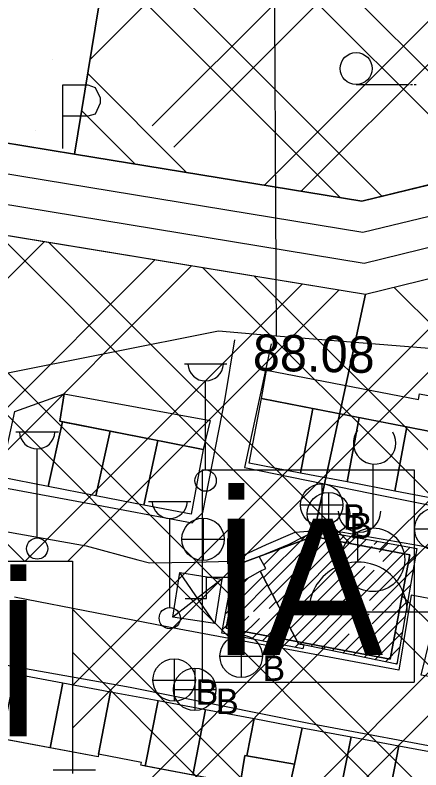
# Model space of a CAD drawing. Extents: x 417995 to 421451, y 4454518 to 4458015.
# Drawn here: x 419959.6 to 420026.5, y 4456032.4 to 4456156.8 of the extents above; entities that cross this region are included whole.
import ezdxf

# ---------------------------------------------------------------- set-up
doc = ezdxf.new("R2010")
doc.units = 0
for name, color, linetype in [('ADAKENARI', 7, 'Continuous'), ('B_Dini tesis', 7, 'Continuous'), ('B_Imalat', 7, 'Continuous'), ('B_Sundurma', 7, 'Continuous'), ('B_Tarama', 7, 'Continuous'), ('KALDIRIM_FAT', 7, 'Continuous'), ('PL_AYA_PARK_DINLENME', 7, 'Continuous'), ('PL_K_DEPOLAMA', 7, 'Continuous'), ('PL_SAY_DINI_TESIS', 7, 'Continuous'), ('PL_TOPLU_ISYERI', 7, 'Continuous'), ('S_Cad_Sok_Lambasi', 7, 'Continuous'), ('S_Cami_Mescid', 7, 'Continuous'), ('S_Cesme', 7, 'Continuous'), ('S_Minare', 7, 'Continuous'), ('S_Otopark', 7, 'Continuous'), ('S_Rogar_Kapagi_Buski', 7, 'Continuous'), ('S_Y_Doken_Agac_Grup', 7, 'Continuous'), ('SEMBOL_FAT', 7, 'Continuous'), ('Sinir_Duvar_tek_tarafa_ait', 7, 'Continuous'), ('Sinir_Tel_bir_taraf', 7, 'Continuous'), ('TRFAT_DEPOLAMA', 7, 'Continuous'), ('TRFAT_PARKALANI', 7, 'Continuous'), ('TRFAT_TOPLUİŞYERLERİ', 7, 'Continuous'), ('Y_Kot_Noktasi', 7, 'Continuous'), ('Yol_Sose', 7, 'Continuous')]:
    doc.layers.add(name, color=color, linetype=linetype)

msp = doc.modelspace()

# ---------------------------------------------------------------- linework, layer by layer
at = {"layer": 'ADAKENARI'}
for p, q in [((419997.77, 4456307.14), (419969.35, 4456133.92)), ((419771.34, 4456151.21), (420017.31, 4456110.85)), ((419877.03, 4456149.07), (419969.35, 4456133.92)), ((420016.72, 4456126.15), (420062.57, 4456137.38)), ((419969.35, 4456133.92), (420016.72, 4456126.15)), ((420017.31, 4456110.85), (420071.51, 4456124.13)), ((419996.38, 4456066.35), (420008.69, 4456070.89)), ((420008.69, 4456070.89), (420024.65, 4456067.87)), ((420024.65, 4456067.87), (420021.39, 4456050.68)), ((419994.38, 4456055.79), (419996.38, 4456066.35)), ((420021.39, 4456050.68), (419994.38, 4456055.79))]:
    msp.add_line(p, q, dxfattribs=at)
at = {"layer": 'B_Dini tesis'}
for points in [[(419999.82, 4456067.63), (420004.75, 4456069.67), (420009.26, 4456071.95), (420025.82, 4456068.94), (420022.48, 4456049.85), (420006.26, 4456053.23), (419999.96, 4456065.2), (420000.89, 4456065.66)], [(420006.26, 4456053.23), (420007.18, 4456053.04), (420007.01, 4456052.42), (419993.62, 4456054.98), (419995.04, 4456062.38), (419999.96, 4456065.2)]]:
    msp.add_lwpolyline(points, close=True, dxfattribs=at)
at = {"layer": 'B_Imalat'}
for points in [[(420001.03, 4456098.33), (420026.09, 4456093.5), (420026.24, 4456094.44), (420033.43, 4456093.04), (420033.22, 4456092.18), (420049.09, 4456089.49), (420065.1, 4456086.1), (420064.42, 4456082.19), (420064.01, 4456082.32), (420063.74, 4456081.26), (420048.34, 4456084.65), (420048.26, 4456084.25), (420040.25, 4456085.79), (420040.36, 4456086.11), (420032.52, 4456087.63), (420032.5, 4456087.33), (420000.17, 4456093.65)], [(419957.13, 4456080.66), (419959.5, 4456091.5), (419967.65, 4456094.44), (419966.93, 4456089.9), (419967.35, 4456089.82), (419965.02, 4456079.14)], [(419967.65, 4456094.44), (419991.72, 4456090.03), (419990.57, 4456085.23), (419966.93, 4456089.9)], [(419998.17, 4456082.97), (420000.17, 4456093.65), (420008.63, 4456091.99), (420006.63, 4456081.36)], [(420008.63, 4456091.99), (420016.29, 4456090.5), (420014.3, 4456079.89), (420006.63, 4456081.36)], [(419967.35, 4456089.82), (419975.23, 4456088.26), (419972.89, 4456077.61), (419965.02, 4456079.14)], [(420016.29, 4456090.5), (420024.12, 4456088.97), (420022.14, 4456078.4), (420014.3, 4456079.89)], [(420024.12, 4456088.97), (420032.5, 4456087.33), (420032.52, 4456087.63), (420033.77, 4456087.39), (420031.74, 4456076.57), (420022.14, 4456078.4)], [(419975.23, 4456088.26), (419983.09, 4456086.71), (419980.76, 4456076.09), (419972.89, 4456077.61)], [(419983.09, 4456086.71), (419990.57, 4456085.23), (419988.57, 4456074.57), (419980.76, 4456076.09)], [(419959.52, 4456048.29), (419967.44, 4456046.81), (419965.34, 4456036.07), (419957.42, 4456037.55)], [(419967.44, 4456046.81), (419975.29, 4456045.33), (419973.32, 4456035.05), (419973.25, 4456034.6), (419965.34, 4456036.07)], [(419975.29, 4456045.33), (419983.14, 4456043.86), (419981.03, 4456033.06), (419980.28, 4456033.2), (419980.42, 4456033.68), (419973.32, 4456035.05)], [(419983.14, 4456043.86), (419990.96, 4456042.39), (419988.84, 4456031.58), (419981.03, 4456033.06)], [(419988.84, 4456031.58), (419990.96, 4456042.39), (419998.97, 4456040.89), (419997.77, 4456034.76), (419997.43, 4456034.82), (419996.68, 4456030.09)], [(419998.97, 4456040.89), (420006.88, 4456039.4), (420005.61, 4456033.37), (419997.77, 4456034.76)], [(420000.24, 4456029.42), (419980.28, 4456033.2), (419980.42, 4456033.68), (419973.32, 4456035.05), (419973.25, 4456034.6), (419949.33, 4456039.06), (419947.54, 4456029.61), (419955.75, 4456028.05), (419955.81, 4456028.43), (419963.3, 4456027.16), (419963.23, 4456026.73), (419995.21, 4456020.9), (419996, 4456025.25), (419999.47, 4456024.69)], [(420006.88, 4456039.4), (420014.96, 4456037.88), (420012.84, 4456027.06), (420004.54, 4456028.47), (420005.61, 4456033.37)], [(420014.96, 4456037.88), (420022.81, 4456036.41), (420020.72, 4456025.72), (420012.84, 4456027.06)], [(420022.81, 4456036.41), (420030.84, 4456034.9), (420028.71, 4456024.06), (420028.13, 4456024.18), (420028.24, 4456024.44), (420020.72, 4456025.72)], [(419996.68, 4456030.09), (419997.43, 4456034.82), (420005.61, 4456033.37), (420004.54, 4456028.47), (420003.06, 4456019.36), (420002.23, 4456014.71), (419994.04, 4456016.1), (419994.89, 4456020.95), (419995.21, 4456020.9), (419996, 4456025.25), (419999.47, 4456024.69), (420000.24, 4456029.42)]]:
    msp.add_lwpolyline(points, close=True, dxfattribs=at)
at = {"layer": 'B_Sundurma'}
for p, q in [((419992.51, 4456056.55), (419986.71, 4456064.96)), ((419993.64, 4456063.89), (419985.58, 4456057.62))]:
    msp.add_line(p, q, dxfattribs=at)
msp.add_lwpolyline([(419993.64, 4456063.89), (419992.51, 4456056.55), (419985.58, 4456057.62), (419986.71, 4456064.96)], close=True, dxfattribs=at)
at = {"layer": 'B_Tarama'}
for p, q in [((420000.54, 4456064.1), (420007.48, 4456071.04)), ((420001.27, 4456062.71), (420010.31, 4456071.76)), ((420002, 4456061.32), (420012.11, 4456071.43)), ((420002.73, 4456059.93), (420013.9, 4456071.1)), ((420003.46, 4456058.54), (420015.7, 4456070.78)), ((420004.2, 4456057.15), (420017.49, 4456070.45)), ((420018.75, 4456069.59), (420019.29, 4456070.12)), ((420019.6, 4456068.31), (420021.08, 4456069.8)), ((420000.57, 4456066.25), (420003.44, 4456069.12)), ((420004.93, 4456055.77), (420018.42, 4456069.26)), ((420016.55, 4456061.02), (420024.67, 4456069.15)), ((420020.21, 4456066.81), (420022.88, 4456069.47)), ((420017.99, 4456060.34), (420025.66, 4456068.01)), ((420005.66, 4456054.38), (420017.24, 4456065.96)), ((420015.89, 4456062.49), (420018.78, 4456065.37)), ((420018.47, 4456058.7), (420025.21, 4456065.44)), ((419994.23, 4456058.16), (420000.41, 4456064.34)), ((419994.73, 4456060.79), (419998.04, 4456064.1)), ((419997.19, 4456059.01), (420001.14, 4456062.95)), ((420018.41, 4456056.52), (420024.76, 4456062.87)), ((419998.87, 4456058.56), (420001.87, 4456061.56)), ((420006.57, 4456053.16), (420015.55, 4456062.15)), ((420001.47, 4456059.04), (420002.6, 4456060.17)), ((420015.35, 4456051.34), (420024.31, 4456060.3)), ((419993.72, 4456055.54), (419996.76, 4456058.57)), ((419998.58, 4456054.03), (420003.34, 4456058.79)), ((419995.02, 4456054.71), (419998.09, 4456057.78)), ((419996.8, 4456054.37), (419999.83, 4456057.4)), ((420000.36, 4456053.69), (420004.07, 4456057.4)), ((420008.32, 4456052.8), (420013.78, 4456058.26)), ((420010.08, 4456052.43), (420016.01, 4456058.36)), ((420016.23, 4456056.46), (420017.95, 4456058.18)), ((420017.1, 4456050.97), (420023.86, 4456057.73)), ((420002.14, 4456053.35), (420004.8, 4456056.01)), ((420011.84, 4456052.07), (420014.66, 4456054.89)), ((420013.59, 4456051.7), (420016.72, 4456054.83)), ((420018.86, 4456050.61), (420023.41, 4456055.16)), ((420003.92, 4456053.01), (420005.53, 4456054.62)), ((420005.71, 4456052.67), (420006.26, 4456053.23)), ((420020.62, 4456050.24), (420022.96, 4456052.59)), ((420022.37, 4456049.88), (420022.51, 4456050.02))]:
    msp.add_line(p, q, dxfattribs=at)
at = {"layer": 'KALDIRIM_FAT'}
for p, q in [((419764.54, 4456162.46), (420016.91, 4456121.05)), ((419762.96, 4456157.65), (420017.11, 4456115.95)), ((420016.91, 4456121.05), (420065.41, 4456132.93)), ((420017.11, 4456115.95), (420066.6, 4456128.07))]:
    msp.add_line(p, q, dxfattribs=at)
at = {"layer": 'PL_AYA_PARK_DINLENME'}
msp.add_lwpolyline([(419877.03, 4456149.07), (419946.16, 4456314.89), (419962.3, 4456307.28), (419997.77, 4456307.14), (419969.35, 4456133.92)], close=True, dxfattribs=at)
at = {"layer": 'PL_K_DEPOLAMA'}
msp.add_lwpolyline([(420081.86, 4456291.61), (420065.8, 4456141.07), (420062.57, 4456137.38), (420016.72, 4456126.15), (419969.35, 4456133.92), (419997.77, 4456307.14), (420081.92, 4456306.81)], close=True, dxfattribs=at)
at = {"layer": 'PL_SAY_DINI_TESIS'}
msp.add_lwpolyline([(420021.39, 4456050.68), (419994.38, 4456055.79), (419996.38, 4456066.35), (420008.69, 4456070.89), (420024.65, 4456067.87)], close=True, dxfattribs=at)
at = {"layer": 'PL_TOPLU_ISYERI'}
msp.add_lwpolyline([(419771.34, 4456151.21), (420017.31, 4456110.85), (420008.69, 4456070.89), (419996.38, 4456066.35), (419994.38, 4456055.79), (420021.39, 4456050.68), (420024.65, 4456067.87), (420008.69, 4456070.89), (420017.31, 4456110.85), (420071.51, 4456124.13), (420079.28, 4456126.03), (420085.19, 4456127.47), (420107.76, 4456133), (420127.15, 4456137.75), (420129.3, 4456138.28), (420137.25, 4456140.22)], dxfattribs=at)
at = {"layer": 'S_Cad_Sok_Lambasi'}
for p, q in [((419987.47, 4456099.37), (419994.47, 4456099.37)), ((419990.97, 4456081.87), (419990.97, 4456096.54)), ((419959.7, 4456088.17), (419966.7, 4456088.17)), ((419963.2, 4456070.67), (419963.2, 4456085.34)), ((419981.56, 4456076.7), (419988.56, 4456076.7)), ((419985.06, 4456059.2), (419985.06, 4456073.88)), ((419965.83, 4456032.48), (419972.83, 4456032.48))]:
    msp.add_line(p, q, dxfattribs=at)
for centre in [(419990.97, 4456080.12), (419963.2, 4456068.92), (419985.06, 4456057.45)]:
    msp.add_circle(centre, 1.75, dxfattribs=at)
for centre in [(419990.97, 4456099.47), (419963.2, 4456088.27), (419985.06, 4456076.81)]:
    msp.add_arc(centre, 2.93, 183.298, 356.9072, dxfattribs=at)
at = {"layer": 'S_Cami_Mescid'}
for p, q in [((420016.05, 4456066.67), (420016.05, 4456071.62)), ((420003.8, 4456058.49), (420028.3, 4456058.49))]:
    msp.add_line(p, q, dxfattribs=at)
for centre, radius, start, end in [((420016.34, 4456075.1), 3.5, 180, 0), ((420016.09, 4456058.57), 8.1, 359.4558, 180.5442)]:
    msp.add_arc(centre, radius, start, end, dxfattribs=at)
at = {"layer": 'S_Cesme'}
msp.add_lwpolyline([(419987.59, 4456060.7), (419991.09, 4456060.7), (419991.09, 4456064.2), (419994.59, 4456064.2)], dxfattribs=at)
at = {"layer": 'S_Minare'}
msp.add_line((420018.55, 4456082.84), (420018.55, 4456072.32), dxfattribs=at)
msp.add_circle((420018.55, 4456067.07), 5.25, dxfattribs=at)
msp.add_arc((420018.82, 4456086.33), 3.5, 143.6021, 30.4889, dxfattribs=at)
at = {"layer": 'S_Otopark'}
for points in [[(419967.43, 4456145.34), (419971.53, 4456145.34)], [(419967.43, 4456134.84), (419967.43, 4456145.34)], [(419971.53, 4456145.34), (419972.75, 4456144.92), (419973.59, 4456143.21), (419973.59, 4456142.3), (419972.75, 4456140.51), (419971.53, 4456140.16)], [(419971.53, 4456140.16), (419967.43, 4456140.16)]]:
    msp.add_lwpolyline(points, dxfattribs=at)
at = {"layer": 'S_Rogar_Kapagi_Buski'}
for p, q in [((420010.11, 4456079.6), (420010.11, 4456072.6)), ((420011.22, 4456078.17), (420011.22, 4456071.17)), ((420006.61, 4456076.1), (420013.61, 4456076.1)), ((419990.54, 4456073.95), (419990.54, 4456066.95)), ((420007.72, 4456074.67), (420014.72, 4456074.67)), ((420025.43, 4456072.15), (420032.43, 4456072.15)), ((419987.04, 4456070.45), (419994.04, 4456070.45)), ((419996.83, 4456054.67), (419996.83, 4456047.67)), ((419993.33, 4456051.17), (420000.33, 4456051.17)), ((419985.79, 4456050.75), (419985.79, 4456043.75)), ((419989.18, 4456049.21), (419989.18, 4456042.21)), ((419982.29, 4456047.25), (419989.29, 4456047.25)), ((419985.68, 4456045.71), (419992.68, 4456045.71))]:
    msp.add_line(p, q, dxfattribs=at)
for centre in [(420010.11, 4456076.1), (420011.22, 4456074.67), (420028.93, 4456072.15), (419990.54, 4456070.45), (419996.83, 4456051.17), (419985.79, 4456047.25), (419989.18, 4456045.71)]:
    msp.add_circle(centre, 3.5, dxfattribs=at)
at = {"layer": 'S_Y_Doken_Agac_Grup'}
for p, q in [((420015.77, 4456145.38), (420024.55, 4456145.38)), ((420024.73, 4456145.38), (420025.08, 4456145.38)), ((420025.36, 4456145.38), (420025.71, 4456145.38))]:
    msp.add_line(p, q, dxfattribs=at)
msp.add_circle((420015.79, 4456148.02), 2.63, dxfattribs=at)
at = {"layer": 'SEMBOL_FAT'}
for p, q in [((419990.38, 4456081.9), (419990.38, 4456046.9)), ((419990.38, 4456081.9), (420025.38, 4456081.9)), ((420025.38, 4456081.9), (420025.38, 4456046.9)), ((419990.38, 4456046.9), (420025.38, 4456046.9))]:
    msp.add_line(p, q, dxfattribs=at)
at = {"layer": 'Sinir_Duvar_tek_tarafa_ait'}
msp.add_lwpolyline([(420002.58, 4456103.97), (420044.2, 4456100.65)], dxfattribs=at)
at = {"layer": 'Sinir_Tel_bir_taraf'}
for points in [[(419867.43, 4456229.5), (419867.38, 4456225.82), (419867.26, 4456216.58), (419866.04, 4456210.95), (419864.33, 4456203.08), (419863.44, 4456198.98), (419864.02, 4456197.96), (419872.3, 4456196.53), (419893.38, 4456193.26), (419942.18, 4456188.47), (420002.19, 4456178.29), (420002.58, 4456103.97)], [(419956.64, 4456097.56), (419993.12, 4456104.8), (420002.58, 4456103.97)]]:
    msp.add_lwpolyline(points, dxfattribs=at)
at = {"layer": 'TRFAT_DEPOLAMA'}
for p, q in [((419982.18, 4456138.59), (420075.49, 4456231.89)), ((419985.72, 4456135.05), (420074.64, 4456223.98)), ((419971.91, 4456149.53), (420029.24, 4456206.86)), ((420000.66, 4456128.79), (420072.11, 4456200.23)), ((419979.5, 4456195.79), (420042.76, 4456132.53)), ((420006.74, 4456127.79), (420071.26, 4456192.32)), ((419978.5, 4456189.72), (420037.08, 4456131.14)), ((419975.51, 4456171.5), (420020.04, 4456126.97)), ((419974.52, 4456165.42), (420013.21, 4456126.73)), ((419971.53, 4456147.2), (419987.83, 4456130.89)), ((419970.53, 4456141.12), (419979.37, 4456132.28))]:
    msp.add_line(p, q, dxfattribs=at)
at = {"layer": 'TRFAT_PARKALANI'}
for p, q in [((419965.66, 4456149.55), (419965.66, 4456149.55)), ((419970.66, 4456143.3), (419970.66, 4456143.3)), ((419962.87, 4456137.89), (419962.87, 4456137.89))]:
    msp.add_line(p, q, dxfattribs=at)
at = {"layer": 'TRFAT_TOPLUİŞYERLERİ'}
for p, q in [((420123.03, 4456136.74), (419966.04, 4455979.74)), ((420113.67, 4456134.45), (419960.09, 4455980.87)), ((419897.42, 4456130.52), (419961.11, 4456066.84)), ((420085.58, 4456127.57), (420024.36, 4456066.35)), ((419922.8, 4456126.36), (420119.13, 4455930.03)), ((419931.26, 4456124.97), (419995.35, 4456060.89)), ((420076.22, 4456125.28), (420019.74, 4456068.8)), ((419956.64, 4456120.81), (420007.13, 4456070.31)), ((419964.41, 4456119.53), (419873.42, 4456028.54)), ((419965.09, 4456119.42), (420014.78, 4456069.74)), ((420048.12, 4456118.4), (419969.04, 4456039.31)), ((419982.63, 4456116.54), (419886.36, 4456020.27)), ((420038.76, 4456116.11), (419969.04, 4456046.38)), ((419988.7, 4456115.55), (419939.99, 4456066.84)), ((419990.47, 4456115.26), (420149.26, 4455956.47)), ((419998.93, 4456113.87), (420151.46, 4455961.34)), ((420006.93, 4456112.56), (419961.21, 4456066.84)), ((420013, 4456111.56), (419968.28, 4456066.84)), ((420022.01, 4456112), (420154.37, 4455979.64)), ((419934.04, 4456066.84), (419969.04, 4456066.84)), ((419969.04, 4456066.84), (419969.04, 4456031.84)), ((420023.37, 4456061.14), (420142.57, 4455941.94)), ((419969.04, 4456058.91), (420082.96, 4455944.99)), ((420022.25, 4456055.2), (420140.34, 4455937.1)), ((420004.76, 4456053.83), (419936.31, 4455985.37)), ((420001.86, 4456054.38), (420131.19, 4455925.04)), ((420010.71, 4456052.7), (419942.26, 4455984.25)), ((419969.04, 4456051.84), (420070.9, 4455949.97))]:
    msp.add_line(p, q, dxfattribs=at)
at = {"layer": 'Yol_Sose'}
for points in [[(419949.53, 4456080.48), (419971.2, 4456076.47), (419988.77, 4456073.17), (419990.53, 4456074.84), (419994.18, 4456093.63), (419995.81, 4456103.3)], [(420001.78, 4456102.65), (419997.36, 4456082.29), (420018.08, 4456078.05), (420041.46, 4456073.39), (420060.4, 4456069.74)], [(419949.93, 4456073.15), (419971.28, 4456069.38), (419979.8, 4456067.08), (419981.74, 4456066.55), (419989.08, 4456066.69), (419995.1, 4456066.83), (420001.01, 4456069.6), (420005.71, 4456071.6), (420009.27, 4456071.88), (420013.57, 4456071.62), (420026.23, 4456069.4), (420032.49, 4456068.18), (420032.16, 4456066.48), (420060.24, 4456061.29), (420061.86, 4456061.07), (420057.45, 4456042.58), (420026.53, 4456048.04), (420029.52, 4456060.34), (420024.85, 4456061.26), (420022.84, 4456048.88), (419986.61, 4456055.62), (419959.49, 4456060.9)], [(419949.83, 4456051.19), (419978.55, 4456046.09), (420007.99, 4456040.12), (420033.33, 4456035.42), (420050.07, 4456032.34), (420054.72, 4456031.42), (420055.12, 4456031.38), (420049.1, 4456000.48), (420052.02, 4456000.01), (420058.01, 4456030.55), (420082.22, 4456026.17), (420106.8, 4456021.16)]]:
    msp.add_lwpolyline(points, dxfattribs=at)

# ---------------------------------------------------------------- texts
at = {"layer": 'S_Rogar_Kapagi_Buski'}
for p in [(420013.61, 4456072.03), (420014.72, 4456070.6), (419994.04, 4456066.38), (420000.33, 4456047.1), (419989.29, 4456043.18), (419992.68, 4456041.64)]:
    msp.add_text('B', height=4.2, dxfattribs=at).set_placement(p)
at = {"layer": 'SEMBOL_FAT'}
msp.add_text('İA', height=22.5, dxfattribs=at).set_placement((419991.83, 4456051.36))
at = {"layer": 'TRFAT_TOPLUİŞYERLERİ'}
msp.add_text('Tİ', height=22.5, dxfattribs=at).set_placement((419937.52, 4456037.95))
at = {"layer": 'Y_Kot_Noktasi'}
msp.add_text('88.08', height=6, rotation=358.8393, dxfattribs=at).set_placement((419998.72, 4456098.25))

doc.saveas('drawing.dxf')
